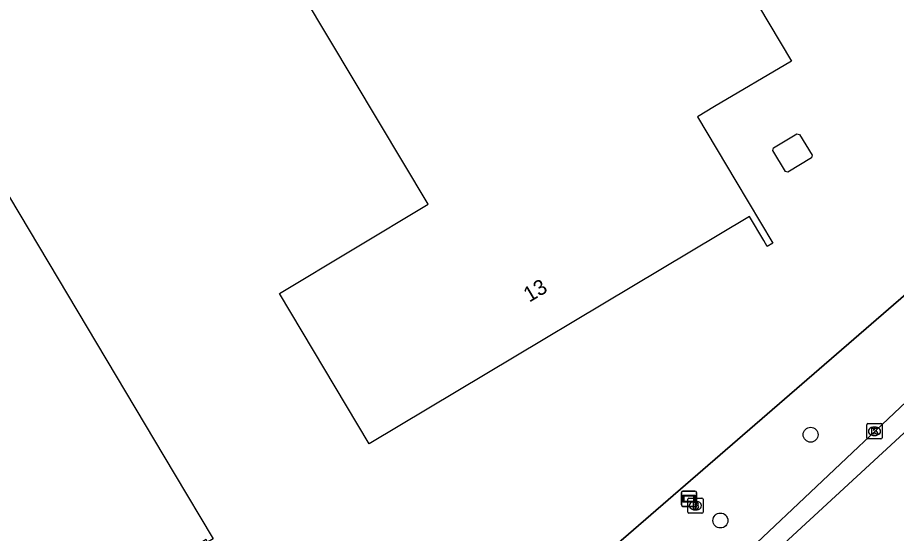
# Model space of a CAD drawing. Extents: x 156651 to 158072, y 387631 to 388990.
# Drawn here: x 157592.7 to 157650.4, y 388322.7 to 388356.6 of the extents above; entities that cross this region are included whole.
import ezdxf

# ---------------------------------------------------------------- set-up
doc = ezdxf.new("R2010")
doc.units = 0
for name, color, linetype in [('IMGEO_Berm_groen', 7, 'Continuous'), ('IMGEO_Boom', 7, 'Continuous'), ('IMGEO_Brandkraan', 7, 'Continuous'), ('IMGEO_Hek', 7, 'Continuous'), ('IMGEO_Kolk', 7, 'Continuous'), ('IMGEO_Lage_trafo', 7, 'Continuous'), ('IMGEO_Pand', 7, 'Continuous'), ('IMGEO_Pand_nummerreeks', 7, 'Continuous'), ('IMGEO_Rijbaan_lokaal_gesloten', 7, 'Continuous'), ('IMGEO_Verklikker', 7, 'Continuous')]:
    doc.layers.add(name, color=color, linetype=linetype)

msp = doc.modelspace()

# ---------------------------------------------------------------- linework, layer by layer
at = {"layer": 'IMGEO_Berm_groen'}
msp.add_lwpolyline([(157622.816, 388314.826), (157627.449, 388318.044), (157654.429, 388341.395)], dxfattribs=at)
at = {"layer": 'IMGEO_Boom'}
for centre in [(157644.767, 388329.212), (157638.848, 388323.583)]:
    msp.add_circle(centre, 0.489, dxfattribs=at)
at = {"layer": 'IMGEO_Brandkraan'}
for p, q in [((157636.704, 388324.133), (157636.704, 388324.985)), ((157636.779, 388325.059), (157637.631, 388325.059)), ((157637.192, 388324.839), (157637.217, 388324.839)), ((157637.705, 388324.985), (157637.705, 388324.133)), ((157637.631, 388324.059), (157636.779, 388324.059)), ((157637.215, 388324.279), (157637.19, 388324.279))]:
    msp.add_line(p, q, dxfattribs=at)
for points in [[(157636.704, 388324.133), (157636.704, 388324.985)], [(157636.779, 388325.059), (157637.631, 388325.059)], [(157637.052, 388324.759), (157637.052, 388324.359), (157637.265, 388324.359)], [(157637.283, 388324.759), (157637.052, 388324.759)], [(157637.231, 388324.678), (157637.177, 388324.678), (157637.177, 388324.602)], [(157637.177, 388324.602), (157637.23, 388324.602)], [(157637.239, 388324.526), (157637.177, 388324.526), (157637.177, 388324.445)], [(157637.705, 388324.985), (157637.705, 388324.133)], [(157637.631, 388324.059), (157636.779, 388324.059)], [(157637.177, 388324.445), (157637.239, 388324.445)]]:
    msp.add_lwpolyline(points, dxfattribs=at)
for centre, radius, start, end in [((157636.781, 388324.983), 0.0765, 91.55205, 178.44795), ((157636.781, 388324.983), 0.0765, 91.55205, 178.44795), ((157637.232, 388324.64), 0.0379, 267.82845, 90.93552), ((157637.24, 388324.485), 0.0404, 269.87594, 90.50774), ((157637.287, 388324.614), 0.145, 59.4692, 91.53667), ((157637.312, 388324.661), 0.0922, 285.51372, 58.15012), ((157637.317, 388324.469), 0.105, 301.31148, 78.98903), ((157637.629, 388324.983), 0.0765, 1.55205, 88.44795), ((157637.629, 388324.983), 0.0765, 1.55205, 88.44795), ((157636.781, 388324.135), 0.0765, 181.55205, 268.44795), ((157636.781, 388324.135), 0.0765, 181.55205, 268.44795), ((157637.271, 388324.61), 0.251, 268.66757, 293.53466), ((157637.629, 388324.135), 0.0765, 271.55205, 358.44795), ((157637.629, 388324.135), 0.0765, 271.55205, 358.44795)]:
    msp.add_arc(centre, radius, start, end, dxfattribs=at)
for centre, major_axis, ratio, start_param, end_param in [((157637.191, 388324.559), (-0.387, 0.002), 0.722429, 4.712389, 7.853982), ((157637.216, 388324.559), (-0.39, 0.002), 0.717154, 1.570796, 4.712389)]:
    msp.add_ellipse(centre, major_axis=major_axis, ratio=ratio, start_param=start_param, end_param=end_param, dxfattribs=at)
at = {"layer": 'IMGEO_Hek'}
msp.add_lwpolyline([(157654.429, 388341.395), (157627.449, 388318.044), (157622.816, 388314.826)], dxfattribs=at)
at = {"layer": 'IMGEO_Kolk'}
for p, q in [((157648.455, 388329.013), (157648.455, 388329.865)), ((157648.53, 388329.939), (157649.382, 388329.939)), ((157648.943, 388329.719), (157648.968, 388329.719)), ((157649.456, 388329.865), (157649.456, 388329.013)), ((157648.966, 388329.159), (157648.941, 388329.159)), ((157649.382, 388328.939), (157648.53, 388328.939))]:
    msp.add_line(p, q, dxfattribs=at)
for points in [[(157648.455, 388329.013), (157648.455, 388329.865)], [(157648.53, 388329.939), (157649.382, 388329.939)], [(157649.456, 388329.865), (157649.456, 388329.013)], [(157648.776, 388329.639), (157648.899, 388329.639), (157648.899, 388329.488), (157649.029, 388329.639), (157649.193, 388329.639), (157649.047, 388329.488), (157649.2, 388329.239), (157649.048, 388329.239), (157648.963, 388329.403), (157648.899, 388329.336), (157648.899, 388329.239), (157648.776, 388329.239), (157648.776, 388329.639)], [(157649.382, 388328.939), (157648.53, 388328.939)]]:
    msp.add_lwpolyline(points, dxfattribs=at)
for centre, start, end in [((157648.532, 388329.863), 91.55205, 178.44795), ((157648.532, 388329.863), 91.55205, 178.44795), ((157649.38, 388329.863), 1.55205, 88.44795), ((157649.38, 388329.863), 1.55205, 88.44795), ((157648.532, 388329.015), 181.55205, 268.44795), ((157648.532, 388329.015), 181.55205, 268.44795), ((157649.38, 388329.015), 271.55205, 358.44795), ((157649.38, 388329.015), 271.55205, 358.44795)]:
    msp.add_arc(centre, 0.0765, start, end, dxfattribs=at)
for centre, major_axis, ratio, start_param, end_param in [((157648.942, 388329.439), (-0.387, 0.002), 0.722429, 4.712389, 7.853982), ((157648.967, 388329.439), (-0.39, 0.002), 0.717154, 1.570796, 4.712389)]:
    msp.add_ellipse(centre, major_axis=major_axis, ratio=ratio, start_param=start_param, end_param=end_param, dxfattribs=at)
at = {"layer": 'IMGEO_Lage_trafo'}
msp.add_lwpolyline([(157643.871, 388348.962), (157644.03, 388348.924), (157644.86, 388347.549), (157644.82, 388347.382), (157643.268, 388346.452), (157643.108, 388346.497), (157642.287, 388347.864), (157642.324, 388348.035), (157643.871, 388348.962)], dxfattribs=at)
at = {"layer": 'IMGEO_Pand'}
for points in [[(157568.356, 388387.949), (157608.72, 388412.066), (157643.513, 388353.722), (157638.466, 388350.749), (157637.341, 388350.078), (157639.861, 388345.857), (157642.293, 388341.783), (157641.925, 388341.559), (157641.694, 388341.948), (157640.759, 388343.523), (157615.801, 388328.621), (157609.902, 388338.488), (157619.658, 388344.338), (157598.514, 388379.704), (157579.923, 388368.609), (157519.845, 388332.716), (157508.27, 388352.085), (157568.356, 388387.949)], [(157592.178, 388344.8), (157602.99, 388326.672)], [(157602.99, 388326.672), (157605.55, 388322.377), (157605.187, 388322.17), (157605.098, 388322.326), (157599.225, 388318.825), (157597.26, 388317.63), (157595.963, 388316.836), (157596.053, 388316.68), (157595.685, 388316.469), (157593.901, 388319.435), (157592.845, 388321.191), (157573.113, 388309.415)]]:
    msp.add_lwpolyline(points, dxfattribs=at)
at = {"layer": 'IMGEO_Rijbaan_lokaal_gesloten'}
for points in [[(157798.497, 388468.895), (157722.575, 388397.084), (157652.853, 388331.137), (157631.518, 388311.458), (157630.127, 388310.355), (157625.998, 388307.513), (157618.607, 388303.118), (157611.954, 388299.919), (157602.828, 388296.895), (157595.291, 388295.296), (157579.387, 388291.922), (157574.816, 388290.773), (157572.306, 388289.992), (157568.361, 388288.545), (157564.863, 388287.114), (157558.87, 388284.449), (157552.813, 388281.465), (157550.713, 388280.344), (157545.333, 388277.249), (157544.741, 388276.909)], [(157655.751, 388335.812), (157635.35, 388316.566)]]:
    msp.add_lwpolyline(points, dxfattribs=at)
at = {"layer": 'IMGEO_Verklikker'}
for p, q in [((157636.286, 388324.612), (157636.286, 388325.412)), ((157636.286, 388325.412), (157636.286, 388324.612)), ((157636.386, 388325.512), (157637.176, 388325.512)), ((157637.176, 388325.512), (157636.386, 388325.512)), ((157637.276, 388325.412), (157637.276, 388324.612)), ((157637.276, 388324.612), (157637.276, 388325.412)), ((157637.176, 388324.512), (157636.386, 388324.512)), ((157636.386, 388324.512), (157637.176, 388324.512))]:
    msp.add_line(p, q, dxfattribs=at)
for points in [[(157636.387, 388325.244), (157637.175, 388325.244), (157637.175, 388324.78), (157636.387, 388324.78), (157636.387, 388325.244)], [(157636.452, 388325.179), (157636.452, 388324.845), (157637.11, 388324.845), (157637.11, 388325.179), (157636.452, 388325.179)]]:
    msp.add_lwpolyline(points, dxfattribs=at)
for centre, start, end in [((157636.386, 388325.412), 90, 180), ((157636.386, 388325.412), 90, 180), ((157637.176, 388325.412), 0, 90), ((157637.176, 388325.412), 360, 90), ((157636.386, 388324.612), 180, 270), ((157636.386, 388324.612), 180, 270), ((157637.176, 388324.612), 270, 0), ((157637.176, 388324.612), 270, 0)]:
    msp.add_arc(centre, 0.1, start, end, dxfattribs=at)

# ---------------------------------------------------------------- texts
at = {"layer": 'IMGEO_Pand_nummerreeks'}
msp.add_text('13', height=1, rotation=30.70579, dxfattribs=at).set_placement((157626.3, 388337.876))

doc.saveas('drawing.dxf')
